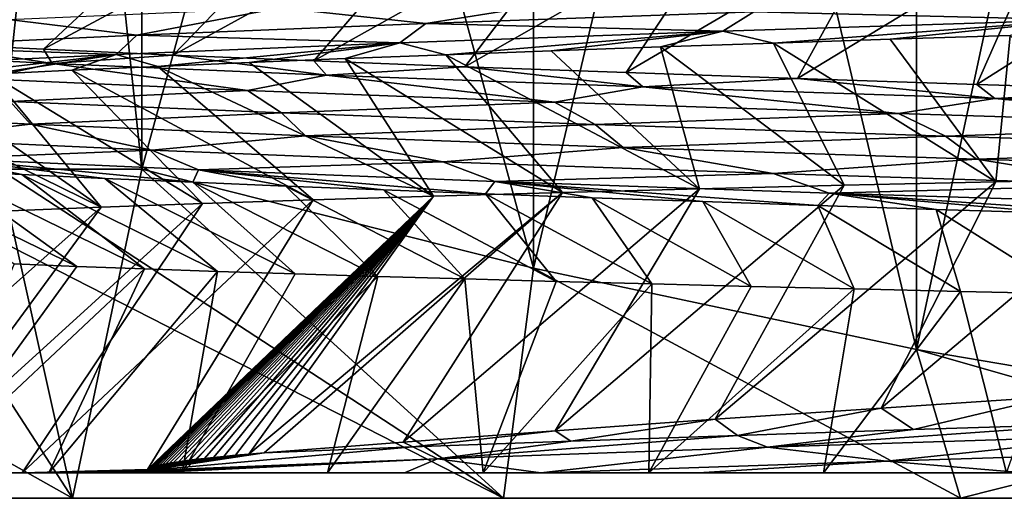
# Model space of a CAD drawing. Header units: metres. Extents: x -206 to 75, y -104 to 104.
# Tile 464 of 656: x -8.43 to -4.98, y -104 to -102.32. Entities that reach past the tile are written whole.
import ezdxf

# ---------------------------------------------------------------- set-up
doc = ezdxf.new("R2010")
doc.units = ezdxf.units.M
doc.layers.add('solid_01_1-CONSUMER_THERM_B_125288', color=7, linetype='CONTINUOUS')

msp = doc.modelspace()

# ---------------------------------------------------------------- linework, layer by layer
at = {"layer": 'solid_01_1-CONSUMER_THERM_B_125288'}
for points in [[(-3.95918, -97.296585, 9.5), (-3.959194, -103.703407, 9.5), (-5.284655, -103.478249, 9.5)], [(-5.28464, -97.521751, 9.5), (-3.95918, -97.296585, 9.5), (-5.284655, -103.478249, 9.5)], [(-5.284655, -97.521751, 39.5), (-3.95918, -103.703407, 39.5), (-3.959195, -97.296593, 39.5)], [(-6.627191, -97.807571, 39.5), (-5.284641, -103.478249, 39.5), (-5.284655, -97.521751, 39.5)], [(-5.28464, -97.521751, 9.5), (-5.284655, -103.478249, 9.5), (-6.62719, -103.192429, 9.5)], [(-6.627181, -97.807571, 9.5), (-5.28464, -97.521751, 9.5), (-6.62719, -103.192429, 9.5)], [(-5.284655, -97.521751, 39.5), (-5.284641, -103.478249, 39.5), (-3.95918, -103.703407, 39.5)], [(-6.627181, -97.807571, 9.5), (-6.62719, -103.192429, 9.5), (-8, -102.845299, 9.5)], [(-8, -98.154701, 9.5), (-6.627181, -97.807571, 9.5), (-8, -102.845299, 9.5)], [(-8, -98.154701, 39.5), (-6.627182, -103.192429, 39.5), (-6.627191, -97.807571, 39.5)], [(-6.627191, -97.807571, 39.5), (-6.627182, -103.192429, 39.5), (-5.284641, -103.478249, 39.5)], [(-8, -98.154701, 9.5), (-8, -102.845299, 9.5), (-8.5, -102.845299, 9.777568)], [(-8.5, -98.154701, 9.777568), (-8, -98.154701, 9.5), (-8.5, -102.845299, 9.777568)], [(-8.5, -98.154701, 39.222431), (-8.5, -102.845299, 39.222431), (-8, -102.845299, 39.5)], [(-8.5, -98.154701, 39.222431), (-8, -102.845299, 39.5), (-8, -98.154701, 39.5)], [(-8, -98.154701, 39.5), (-8, -102.845299, 39.5), (-6.627182, -103.192429, 39.5)], [(-9.450323, -102.36335, 20.302832), (-8.418157, -101.827988, 20.547197), (-8.684761, -101.806587, 21.173601)], [(-9.450323, -102.36335, 20.302832), (-9.127691, -102.384018, 19.641693), (-8.418157, -101.827988, 20.547197)], [(-9.127691, -102.384018, 19.641693), (-8.106441, -101.849358, 19.941973), (-8.418157, -101.827988, 20.547197)], [(-9.127691, -102.384018, 19.641693), (-8.758477, -102.404716, 19.004236), (-8.106441, -101.849358, 19.941973)], [(-8.758477, -102.404716, 19.004236), (-7.751288, -101.870522, 19.361176), (-8.106441, -101.849358, 19.941973)], [(-8.758477, -102.404716, 19.004236), (-8.344736, -102.425346, 18.394108), (-7.751288, -101.870522, 19.361176)], [(-8.344736, -102.425346, 18.394108), (-7.354601, -101.891472, 18.807915), (-7.751288, -101.870522, 19.361176)], [(-8.344736, -102.425346, 18.394108), (-7.889516, -102.445831, 17.815792), (-7.354601, -101.891472, 18.807915)], [(-7.889516, -102.445831, 17.815792), (-6.918504, -101.912338, 18.285154), (-7.354601, -101.891472, 18.807915)], [(-7.889516, -102.445831, 17.815792), (-7.396936, -102.466141, 17.274048), (-6.918504, -101.912338, 18.285154)], [(-7.396936, -102.466141, 17.274048), (-6.445336, -101.933418, 17.7957), (-6.918504, -101.912338, 18.285154)], [(-7.396936, -102.466141, 17.274048), (-6.867959, -102.486465, 16.769608), (-6.445336, -101.933418, 17.7957)], [(-6.867959, -102.486465, 16.769608), (-5.937626, -101.954773, 17.342165), (-6.445336, -101.933418, 17.7957)], [(-6.867959, -102.486465, 16.769608), (-6.301876, -102.50705, 16.302004), (-5.937626, -101.954773, 17.342165)], [(-6.301876, -102.50705, 16.302004), (-5.398096, -101.976173, 16.926985), (-5.937626, -101.954773, 17.342165)], [(-6.301876, -102.50705, 16.302004), (-5.702167, -102.527763, 15.874425), (-5.398096, -101.976173, 16.926985)], [(-5.702167, -102.527763, 15.874425), (-4.829644, -101.997391, 16.552387), (-5.398096, -101.976173, 16.926985)], [(-5.702167, -102.527763, 15.874425), (-5.073186, -102.548431, 15.490136), (-4.829644, -101.997391, 16.552387)], [(-5.073186, -102.548431, 15.490136), (-4.235313, -102.018387, 16.220379), (-4.829644, -101.997391, 16.552387)], [(-5.073186, -102.548431, 15.490136), (-4.41881, -102.568993, 15.151525), (-4.235313, -102.018387, 16.220379)], [(-7.003986, -102.334969, 32.250233), (-7.51501, -102.280502, 31.790777), (-6.414707, -102.239738, 32.776226)], [(-5.854815, -102.294556, 33.152431), (-7.003986, -102.334969, 32.250233), (-6.414707, -102.239738, 32.776226)], [(-8.017106, -102.375389, 31.197227), (-8.466835, -102.321259, 30.661356), (-7.51501, -102.280502, 31.790777)], [(-7.003986, -102.334969, 32.250233), (-8.017106, -102.375389, 31.197227), (-7.51501, -102.280502, 31.790777)], [(-4.712941, -102.321892, 33.772705), (-5.854815, -102.294556, 33.152431), (-4.590461, -102.254135, 33.884087)], [(-5.962876, -102.362389, 33.023155), (-7.003986, -102.334969, 32.250233), (-5.854815, -102.294556, 33.152431)], [(-4.712941, -102.321892, 33.772705), (-5.962876, -102.362389, 33.023155), (-5.854815, -102.294556, 33.152431)], [(-8.017106, -102.375389, 31.197227), (-8.873743, -102.415802, 30.013859), (-8.466835, -102.321259, 30.661356)], [(-7.095208, -102.402885, 32.105095), (-8.017106, -102.375389, 31.197227), (-7.003986, -102.334969, 32.250233)], [(-5.962876, -102.362389, 33.023155), (-7.095208, -102.402885, 32.105095), (-7.003986, -102.334969, 32.250233)], [(-5.785434, -102.403687, 33.070732), (-5.962876, -102.362389, 33.023155), (-4.712941, -102.321892, 33.772705)], [(-5.376523, -102.390182, 33.333107), (-5.785434, -102.403687, 33.070732), (-4.712941, -102.321892, 33.772705)], [(-4.955792, -102.376671, 33.575714), (-5.376523, -102.390182, 33.333107), (-4.712941, -102.321892, 33.772705)], [(-8.089203, -102.44339, 31.03858), (-8.873743, -102.415802, 30.013859), (-8.017106, -102.375389, 31.197227)], [(-7.095208, -102.402885, 32.105095), (-8.089203, -102.44339, 31.03858), (-8.017106, -102.375389, 31.197227)], [(-6.933743, -102.444504, 32.170685), (-7.095208, -102.402885, 32.105095), (-5.962876, -102.362389, 33.023155)], [(-6.564925, -102.430855, 32.488811), (-6.933743, -102.444504, 32.170685), (-5.962876, -102.362389, 33.023155)], [(-6.181858, -102.417252, 32.78907), (-6.564925, -102.430855, 32.488811), (-5.962876, -102.362389, 33.023155)], [(-5.785434, -102.403687, 33.070732), (-6.181858, -102.417252, 32.78907), (-5.962876, -102.362389, 33.023155)], [(-5.007122, -102.88974, 32.443291), (-5.376523, -102.390182, 33.333107), (-4.955792, -102.376671, 33.575714)], [(-5.007122, -102.88974, 32.443291), (-4.955792, -102.376671, 33.575714), (-4.453753, -102.876923, 32.751717)], [(-8.314393, -102.475334, 18.250324), (-8.758477, -102.404716, 19.004236), (-9.11156, -102.434555, 19.48287)], [(-8.089203, -102.44339, 31.03858), (-8.924397, -102.483887, 29.844086), (-8.873743, -102.415802, 30.013859)], [(-8.314393, -102.475334, 18.250324), (-8.344736, -102.425346, 18.394108), (-8.758477, -102.404716, 19.004236)], [(-7.943582, -102.485374, 31.119854), (-8.089203, -102.44339, 31.03858), (-7.095208, -102.402885, 32.105095)], [(-7.624012, -102.471794, 31.485207), (-7.943582, -102.485374, 31.119854), (-7.095208, -102.402885, 32.105095)], [(-7.287107, -102.45816, 31.83581), (-7.624012, -102.471794, 31.485207), (-7.095208, -102.402885, 32.105095)], [(-6.933743, -102.444504, 32.170685), (-7.287107, -102.45816, 31.83581), (-7.095208, -102.402885, 32.105095)], [(-6.044944, -102.915115, 31.718246), (-6.564925, -102.430855, 32.488811), (-6.181858, -102.417252, 32.78907)], [(-5.537985, -102.90242, 32.098434), (-6.181858, -102.417252, 32.78907), (-5.785434, -102.403687, 33.070732)], [(-6.044944, -102.915115, 31.718246), (-6.181858, -102.417252, 32.78907), (-5.537985, -102.90242, 32.098434)], [(-5.007122, -102.88974, 32.443291), (-5.785434, -102.403687, 33.070732), (-5.376523, -102.390182, 33.333107)], [(-5.537985, -102.90242, 32.098434), (-5.785434, -102.403687, 33.070732), (-5.007122, -102.88974, 32.443291)], [(-8.314393, -102.475334, 18.250324), (-9.11156, -102.434555, 19.48287), (-8.554283, -102.529152, 18.504307)], [(-8.792315, -102.525734, 29.942707), (-8.924397, -102.483887, 29.844086), (-8.089203, -102.44339, 31.03858)], [(-8.528261, -102.512314, 30.347923), (-8.792315, -102.525734, 29.942707), (-8.089203, -102.44339, 31.03858)], [(-8.245209, -102.498871, 30.740559), (-8.528261, -102.512314, 30.347923), (-8.089203, -102.44339, 31.03858)], [(-8.314393, -102.475334, 18.250324), (-7.889516, -102.445831, 17.815792), (-8.344736, -102.425346, 18.394108)], [(-7.352775, -102.516106, 17.141619), (-7.889516, -102.445831, 17.815792), (-8.314393, -102.475334, 18.250324)], [(-7.943582, -102.485374, 31.119854), (-8.245209, -102.498871, 30.740559), (-8.089203, -102.44339, 31.03858)], [(-7.352775, -102.516106, 17.141619), (-7.396936, -102.466141, 17.274048), (-7.889516, -102.445831, 17.815792)], [(-6.52546, -102.927895, 31.304678), (-7.287107, -102.45816, 31.83581), (-6.933743, -102.444504, 32.170685)], [(-6.044944, -102.915115, 31.718246), (-6.933743, -102.444504, 32.170685), (-6.564925, -102.430855, 32.488811)], [(-6.52546, -102.927895, 31.304678), (-6.933743, -102.444504, 32.170685), (-6.044944, -102.915115, 31.718246)], [(-8.314393, -102.475334, 18.250324), (-8.554283, -102.529152, 18.504307), (-7.629528, -102.569778, 17.363218)], [(-7.352775, -102.516106, 17.141619), (-8.314393, -102.475334, 18.250324), (-7.629528, -102.569778, 17.363218)], [(-7.398823, -102.953636, 30.384609), (-8.245209, -102.498871, 30.740559), (-7.943582, -102.485374, 31.119854)], [(-6.97751, -102.940765, 30.85943), (-7.943582, -102.485374, 31.119854), (-7.624012, -102.471794, 31.485207)], [(-7.398823, -102.953636, 30.384609), (-7.943582, -102.485374, 31.119854), (-6.97751, -102.940765, 30.85943)], [(-6.97751, -102.940765, 30.85943), (-7.624012, -102.471794, 31.485207), (-7.287107, -102.45816, 31.83581)], [(-7.352775, -102.516106, 17.141619), (-6.867959, -102.486465, 16.769608), (-7.396936, -102.466141, 17.274048)], [(-6.243831, -102.556885, 16.180592), (-6.867959, -102.486465, 16.769608), (-7.352775, -102.516106, 17.141619)], [(-6.97751, -102.940765, 30.85943), (-7.287107, -102.45816, 31.83581), (-6.52546, -102.927895, 31.304678)], [(-6.243831, -102.556885, 16.180592), (-6.301876, -102.50705, 16.302004), (-6.867959, -102.486465, 16.769608)], [(-8.142199, -102.979034, 29.353525), (-8.792315, -102.525734, 29.942707), (-8.528261, -102.512314, 30.347923)], [(-7.787466, -102.966385, 29.882175), (-8.528261, -102.512314, 30.347923), (-8.245209, -102.498871, 30.740559)], [(-8.142199, -102.979034, 29.353525), (-8.528261, -102.512314, 30.347923), (-7.787466, -102.966385, 29.882175)], [(-7.787466, -102.966385, 29.882175), (-8.245209, -102.498871, 30.740559), (-7.398823, -102.953636, 30.384609)], [(-7.352775, -102.516106, 17.141619), (-7.629528, -102.569778, 17.363218), (-6.55351, -102.610413, 16.364002)], [(-6.243831, -102.556885, 16.180592), (-7.352775, -102.516106, 17.141619), (-6.55351, -102.610413, 16.364002)], [(-6.243831, -102.556885, 16.180592), (-5.702167, -102.527763, 15.874425), (-6.301876, -102.50705, 16.302004)], [(-8.142199, -102.979034, 29.353525), (-9.037028, -102.539177, 29.52565), (-8.792315, -102.525734, 29.942707)], [(-8.461133, -102.991707, 28.801365), (-9.037028, -102.539177, 29.52565), (-8.142199, -102.979034, 29.353525)], [(-8.460526, -102.608017, 18.331278), (-7.629528, -102.569778, 17.363218), (-8.554283, -102.529152, 18.504307)], [(-5.010286, -102.597656, 15.385057), (-5.702167, -102.527763, 15.874425), (-6.243831, -102.556885, 16.180592)], [(-5.010286, -102.597656, 15.385057), (-5.073186, -102.548431, 15.490136), (-5.702167, -102.527763, 15.874425)], [(-5.010286, -102.597656, 15.385057), (-4.41881, -102.568993, 15.151525), (-5.073186, -102.548431, 15.490136)], [(-8.460526, -102.608017, 18.331278), (-7.510437, -102.648727, 17.202868), (-7.629528, -102.569778, 17.363218)], [(-7.510437, -102.648727, 17.202868), (-6.55351, -102.610413, 16.364002), (-7.629528, -102.569778, 17.363218)], [(-6.243831, -102.556885, 16.180592), (-6.55351, -102.610413, 16.364002), (-5.347211, -102.651039, 15.526074)], [(-5.010286, -102.597656, 15.385057), (-6.243831, -102.556885, 16.180592), (-5.347211, -102.651039, 15.526074)], [(-3.677758, -102.638435, 14.76973), (-4.41881, -102.568993, 15.151525), (-5.010286, -102.597656, 15.385057)], [(-9.188012, -102.647354, 19.478161), (-8.389697, -102.68811, 18.235336), (-8.460526, -102.608017, 18.331278)], [(-8.389697, -102.68811, 18.235336), (-7.510437, -102.648727, 17.202868), (-8.460526, -102.608017, 18.331278)], [(-7.510437, -102.648727, 17.202868), (-6.410542, -102.689438, 16.22032), (-6.55351, -102.610413, 16.364002)], [(-6.410542, -102.689438, 16.22032), (-5.347211, -102.651039, 15.526074), (-6.55351, -102.610413, 16.364002)], [(-5.010286, -102.597656, 15.385057), (-5.347211, -102.651039, 15.526074), (-4.035924, -102.691666, 14.864222)], [(-3.677758, -102.638435, 14.76973), (-5.010286, -102.597656, 15.385057), (-4.035924, -102.691666, 14.864222)], [(-8.829493, -102.739136, 18.917866), (-8.389697, -102.68811, 18.235336), (-9.188012, -102.647354, 19.478161)], [(-8.389697, -102.68811, 18.235336), (-7.425578, -102.728874, 17.116535), (-7.510437, -102.648727, 17.202868)], [(-7.425578, -102.728874, 17.116535), (-6.410542, -102.689438, 16.22032), (-7.510437, -102.648727, 17.202868)], [(-6.410542, -102.689438, 16.22032), (-5.182923, -102.730148, 15.402228), (-5.347211, -102.651039, 15.526074)], [(-5.182923, -102.730148, 15.402228), (-4.035924, -102.691666, 14.864222), (-5.347211, -102.651039, 15.526074)], [(-8.829493, -102.739136, 18.917866), (-7.964584, -102.779556, 17.740118), (-8.389697, -102.68811, 18.235336)], [(-7.964584, -102.779556, 17.740118), (-7.425578, -102.728874, 17.116535), (-8.389697, -102.68811, 18.235336)], [(-7.425578, -102.728874, 17.116535), (-6.312816, -102.769638, 16.14579), (-6.410542, -102.689438, 16.22032)], [(-6.312816, -102.769638, 16.14579), (-5.182923, -102.730148, 15.402228), (-6.410542, -102.689438, 16.22032)], [(-5.182923, -102.730148, 15.402228), (-3.853201, -102.770859, 14.763378), (-4.035924, -102.691666, 14.864222)], [(-7.964584, -102.779556, 17.740118), (-6.944233, -102.819969, 16.694702), (-7.425578, -102.728874, 17.116535)], [(-6.944233, -102.819969, 16.694702), (-6.312816, -102.769638, 16.14579), (-7.425578, -102.728874, 17.116535)], [(-8.685562, -102.807892, 18.77817), (-7.964584, -102.779556, 17.740118), (-8.829493, -102.739136, 18.917866)], [(-6.312816, -102.769638, 16.14579), (-5.074121, -102.810402, 15.341175), (-5.182923, -102.730148, 15.402228)], [(-5.074121, -102.810402, 15.341175), (-3.853201, -102.770859, 14.763378), (-5.182923, -102.730148, 15.402228)], [(-8.685562, -102.807892, 18.77817), (-7.800751, -102.848389, 17.619522), (-7.964584, -102.779556, 17.740118)], [(-7.800751, -102.848389, 17.619522), (-6.944233, -102.819969, 16.694702), (-7.964584, -102.779556, 17.740118)], [(-6.944233, -102.819969, 16.694702), (-5.786877, -102.86039, 15.803116), (-6.312816, -102.769638, 16.14579)], [(-5.786877, -102.86039, 15.803116), (-5.074121, -102.810402, 15.341175), (-6.312816, -102.769638, 16.14579)], [(-5.074121, -102.810402, 15.341175), (-3.735245, -102.851158, 14.717493), (-3.853201, -102.770859, 14.763378)], [(-8.692407, -102.851402, 18.899776), (-8.419937, -102.864937, 18.49795), (-8.685562, -102.807892, 18.77817)], [(-7.820625, -102.891724, 17.735405), (-7.800751, -102.848389, 17.619522), (-8.685562, -102.807892, 18.77817)], [(-8.129105, -102.878365, 18.109573), (-7.820625, -102.891724, 17.735405), (-8.685562, -102.807892, 18.77817)], [(-8.419937, -102.864937, 18.49795), (-8.129105, -102.878365, 18.109573), (-8.685562, -102.807892, 18.77817)], [(-7.800751, -102.848389, 17.619522), (-6.762756, -102.888885, 16.596403), (-6.944233, -102.819969, 16.694702)], [(-6.762756, -102.888885, 16.596403), (-5.786877, -102.86039, 15.803116), (-6.944233, -102.819969, 16.694702)], [(-5.786877, -102.86039, 15.803116), (-4.516713, -102.900803, 15.080667), (-5.074121, -102.810402, 15.341175)], [(-4.516713, -102.900803, 15.080667), (-3.735245, -102.851158, 14.717493), (-5.074121, -102.810402, 15.341175)], [(-9.67679, -103.192429, 11.260693), (-8.990381, -102.845299, 10.071796), (-8.242769, -104, 11.967772)], [(-8.990381, -102.845299, 38.928204), (-9.676786, -103.192429, 37.739315), (-8.242769, -104, 37.03223)], [(-8.990381, -102.845299, 10.071796), (-8.5, -102.845299, 9.777568), (-8.242769, -104, 11.967772)], [(-8.990381, -102.845299, 38.928204), (-8.242769, -104, 37.03223), (-6.731843, -104, 37.90456)], [(-8.5, -102.845299, 39.222431), (-8.990381, -102.845299, 38.928204), (-6.731843, -104, 37.90456)], [(-8.227227, -103.186829, 19.386545), (-8.692407, -102.851402, 18.899776), (-8.945893, -102.837723, 19.314213)], [(-8.447006, -103.177986, 19.776497), (-8.227227, -103.186829, 19.386545), (-8.945893, -102.837723, 19.314213)], [(-7.989721, -103.195602, 19.00736), (-8.419937, -102.864937, 18.49795), (-8.692407, -102.851402, 18.899776)], [(-8.227227, -103.186829, 19.386545), (-7.989721, -103.195602, 19.00736), (-8.692407, -102.851402, 18.899776)], [(-8.5, -102.845299, 9.777568), (-8, -102.845299, 9.5), (-8.242769, -104, 11.967772)], [(-8, -102.845299, 39.5), (-8.5, -102.845299, 39.222431), (-6.731843, -104, 37.90456)], [(-7.734537, -103.204315, 18.639051), (-8.129105, -102.878365, 18.109573), (-8.419937, -102.864937, 18.49795)], [(-7.989721, -103.195602, 19.00736), (-7.734537, -103.204315, 18.639051), (-8.419937, -102.864937, 18.49795)], [(-8, -102.845299, 9.5), (-6.731843, -104, 11.095438), (-8.242769, -104, 11.967772)], [(-8, -102.845299, 9.5), (-6.62719, -103.192429, 9.5), (-6.731843, -104, 11.095438)], [(-6.627182, -103.192429, 39.5), (-8, -102.845299, 39.5), (-6.731843, -104, 37.90456)], [(-7.820625, -102.891724, 17.735405), (-7.495061, -102.905106, 17.376198), (-7.800751, -102.848389, 17.619522)], [(-6.794939, -102.93222, 16.705467), (-6.762756, -102.888885, 16.596403), (-7.800751, -102.848389, 17.619522)], [(-7.152965, -102.918602, 17.032667), (-6.794939, -102.93222, 16.705467), (-7.800751, -102.848389, 17.619522)], [(-7.495061, -102.905106, 17.376198), (-7.152965, -102.918602, 17.032667), (-7.800751, -102.848389, 17.619522)], [(-6.762756, -102.888885, 16.596403), (-5.590882, -102.92939, 15.729453), (-5.786877, -102.86039, 15.803116)], [(-5.590882, -102.92939, 15.729453), (-4.516713, -102.900803, 15.080667), (-5.786877, -102.86039, 15.803116)], [(-7.462095, -103.213013, 18.282303), (-7.820625, -102.891724, 17.735405), (-8.129105, -102.878365, 18.109573)], [(-7.734537, -103.204315, 18.639051), (-7.462095, -103.213013, 18.282303), (-8.129105, -102.878365, 18.109573)], [(-7.172825, -103.221733, 17.937784), (-7.495061, -102.905106, 17.376198), (-7.820625, -102.891724, 17.735405)], [(-7.462095, -103.213013, 18.282303), (-7.172825, -103.221733, 17.937784), (-7.820625, -102.891724, 17.735405)], [(-6.794939, -102.93222, 16.705467), (-6.421515, -102.945953, 16.395164), (-6.762756, -102.888885, 16.596403)], [(-5.630958, -102.973389, 15.827371), (-5.590882, -102.92939, 15.729453), (-6.762756, -102.888885, 16.596403)], [(-6.033211, -102.959694, 16.10216), (-5.630958, -102.973389, 15.827371), (-6.762756, -102.888885, 16.596403)], [(-6.421515, -102.945953, 16.395164), (-6.033211, -102.959694, 16.10216), (-6.762756, -102.888885, 16.596403)], [(-5.007122, -102.88974, 32.443291), (-5.408554, -103.683434, 33.128429), (-5.990312, -103.722824, 32.783855)], [(-5.537985, -102.90242, 32.098434), (-5.007122, -102.88974, 32.443291), (-5.990312, -103.722824, 32.783855)], [(-5.590882, -102.92939, 15.729453), (-4.309736, -102.969887, 15.033617), (-4.516713, -102.900803, 15.080667)], [(-4.453753, -102.876923, 32.751717), (-4.812153, -103.644432, 33.430439), (-5.408554, -103.683434, 33.128429)], [(-5.007122, -102.88974, 32.443291), (-4.453753, -102.876923, 32.751717), (-5.408554, -103.683434, 33.128429)], [(-6.52546, -102.927895, 31.304678), (-7.570444, -103.840439, 31.54365), (-7.624219, -103.845032, 31.492203)], [(-6.97751, -102.940765, 30.85943), (-6.52546, -102.927895, 31.304678), (-7.624219, -103.845032, 31.492203)], [(-6.52546, -102.927895, 31.304678), (-7.084156, -103.80304, 31.981134), (-7.570444, -103.840439, 31.54365)], [(-6.867596, -103.230499, 17.606613), (-7.152965, -102.918602, 17.032667), (-7.495061, -102.905106, 17.376198)], [(-7.172825, -103.221733, 17.937784), (-6.867596, -103.230499, 17.606613), (-7.495061, -102.905106, 17.376198)], [(-6.547181, -103.239311, 17.289682), (-6.794939, -102.93222, 16.705467), (-7.152965, -102.918602, 17.032667)], [(-6.867596, -103.230499, 17.606613), (-6.547181, -103.239311, 17.289682), (-7.152965, -102.918602, 17.032667)], [(-6.044944, -102.915115, 31.718246), (-6.551392, -103.762871, 32.399738), (-7.084156, -103.80304, 31.981134)], [(-6.52546, -102.927895, 31.304678), (-6.044944, -102.915115, 31.718246), (-7.084156, -103.80304, 31.981134)], [(-6.212409, -103.248169, 16.987825), (-6.421515, -102.945953, 16.395164), (-6.794939, -102.93222, 16.705467)], [(-6.547181, -103.239311, 17.289682), (-6.212409, -103.248169, 16.987825), (-6.794939, -102.93222, 16.705467)], [(-5.537985, -102.90242, 32.098434), (-5.990312, -103.722824, 32.783855), (-6.551392, -103.762871, 32.399738)], [(-6.044944, -102.915115, 31.718246), (-5.537985, -102.90242, 32.098434), (-6.551392, -103.762871, 32.399738)], [(-5.630958, -102.973389, 15.827371), (-5.215833, -102.986977, 15.57165), (-5.590882, -102.92939, 15.729453)], [(-4.354199, -103.013908, 15.121299), (-4.309736, -102.969887, 15.033617), (-5.590882, -102.92939, 15.729453)], [(-4.789748, -103.000465, 15.336088), (-4.354199, -103.013908, 15.121299), (-5.590882, -102.92939, 15.729453)], [(-5.215833, -102.986977, 15.57165), (-4.789748, -103.000465, 15.336088), (-5.590882, -102.92939, 15.729453)], [(-8.825713, -103.910858, 30.022022), (-8.142199, -102.979034, 29.353525), (-7.787466, -102.966385, 29.882175)], [(-8.418575, -103.910858, 30.624863), (-8.825713, -103.910858, 30.022022), (-7.787466, -102.966385, 29.882175)], [(-8.418575, -103.910858, 30.624863), (-7.398823, -102.953636, 30.384609), (-7.980239, -103.899246, 31.167841)], [(-8.418575, -103.910858, 30.624863), (-7.787466, -102.966385, 29.882175), (-7.398823, -102.953636, 30.384609)], [(-6.97751, -102.940765, 30.85943), (-7.976715, -103.896156, 31.16724), (-7.980239, -103.899246, 31.167841)], [(-7.398823, -102.953636, 30.384609), (-6.97751, -102.940765, 30.85943), (-7.980239, -103.899246, 31.167841)], [(-6.97751, -102.940765, 30.85943), (-7.971848, -103.893471, 31.168877), (-7.976715, -103.896156, 31.16724)], [(-6.97751, -102.940765, 30.85943), (-7.966456, -103.891319, 31.171965), (-7.971848, -103.893471, 31.168877)], [(-6.97751, -102.940765, 30.85943), (-7.960333, -103.889236, 31.176022), (-7.966456, -103.891319, 31.171965)], [(-6.97751, -102.940765, 30.85943), (-7.953426, -103.887207, 31.181099), (-7.960333, -103.889236, 31.176022)], [(-6.97751, -102.940765, 30.85943), (-7.945626, -103.885185, 31.187235), (-7.953426, -103.887207, 31.181099)], [(-6.97751, -102.940765, 30.85943), (-7.936804, -103.883133, 31.194521), (-7.945626, -103.885185, 31.187235)], [(-6.97751, -102.940765, 30.85943), (-7.926818, -103.881027, 31.203079), (-7.936804, -103.883133, 31.194521)], [(-6.97751, -102.940765, 30.85943), (-7.915504, -103.878845, 31.213064), (-7.926818, -103.881027, 31.203079)], [(-6.97751, -102.940765, 30.85943), (-7.902674, -103.876572, 31.224655), (-7.915504, -103.878845, 31.213064)], [(-6.97751, -102.940765, 30.85943), (-7.888116, -103.874184, 31.238056), (-7.902674, -103.876572, 31.224655)], [(-6.97751, -102.940765, 30.85943), (-7.871587, -103.871681, 31.253506), (-7.888116, -103.874184, 31.238056)], [(-6.97751, -102.940765, 30.85943), (-7.852804, -103.869026, 31.271276), (-7.871587, -103.871681, 31.253506)], [(-6.97751, -102.940765, 30.85943), (-7.831449, -103.866219, 31.291677), (-7.852804, -103.869026, 31.271276)], [(-6.97751, -102.940765, 30.85943), (-7.807158, -103.863235, 31.315052), (-7.831449, -103.866219, 31.291677)], [(-6.97751, -102.940765, 30.85943), (-7.7795, -103.860062, 31.341797), (-7.807158, -103.863235, 31.315052)], [(-6.97751, -102.940765, 30.85943), (-7.747991, -103.856667, 31.372355), (-7.7795, -103.860062, 31.341797)], [(-6.97751, -102.940765, 30.85943), (-7.712075, -103.85305, 31.407211), (-7.747991, -103.856667, 31.372355)], [(-6.97751, -102.940765, 30.85943), (-7.671084, -103.849174, 31.446939), (-7.712075, -103.85305, 31.407211)], [(-6.97751, -102.940765, 30.85943), (-7.624219, -103.845032, 31.492203), (-7.671084, -103.849174, 31.446939)], [(-5.864287, -103.257027, 16.701946), (-6.033211, -102.959694, 16.10216), (-6.421515, -102.945953, 16.395164)], [(-6.212409, -103.248169, 16.987825), (-5.864287, -103.257027, 16.701946), (-6.421515, -102.945953, 16.395164)], [(-5.503503, -103.265839, 16.432592), (-5.630958, -102.973389, 15.827371), (-6.033211, -102.959694, 16.10216)], [(-5.864287, -103.257027, 16.701946), (-5.503503, -103.265839, 16.432592), (-6.033211, -102.959694, 16.10216)], [(-9.189757, -103.910858, 29.392269), (-8.461133, -102.991707, 28.801365), (-8.142199, -102.979034, 29.353525)], [(-8.825713, -103.910858, 30.022022), (-9.189757, -103.910858, 29.392269), (-8.142199, -102.979034, 29.353525)], [(-5.130743, -103.274582, 16.180267), (-5.215833, -102.986977, 15.57165), (-5.630958, -102.973389, 15.827371)], [(-5.503503, -103.265839, 16.432592), (-5.130743, -103.274582, 16.180267), (-5.630958, -102.973389, 15.827371)], [(-4.746085, -103.283264, 15.94506), (-4.789748, -103.000465, 15.336088), (-5.215833, -102.986977, 15.57165)], [(-5.130743, -103.274582, 16.180267), (-4.746085, -103.283264, 15.94506), (-5.215833, -102.986977, 15.57165)], [(-8.751429, -103.910858, 18.860994), (-8.227227, -103.186829, 19.386545), (-8.447006, -103.177986, 19.776497)], [(-9.67679, -103.192429, 11.260693), (-8.242769, -104, 11.967772), (-9.641933, -104, 13.009434)], [(-9.676786, -103.192429, 37.739315), (-9.641933, -104, 35.990566), (-8.242769, -104, 37.03223)], [(-8.751429, -103.910858, 18.860994), (-7.989721, -103.195602, 19.00736), (-8.227227, -103.186829, 19.386545)], [(-8.751429, -103.910858, 18.860994), (-8.325905, -103.910858, 18.249784), (-7.989721, -103.195602, 19.00736)], [(-8.325905, -103.910858, 18.249784), (-7.734537, -103.204315, 18.639051), (-7.989721, -103.195602, 19.00736)], [(-8.325905, -103.910858, 18.249784), (-7.857776, -103.910858, 17.670561), (-7.734537, -103.204315, 18.639051)], [(-7.857776, -103.910858, 17.670561), (-7.462095, -103.213013, 18.282303), (-7.734537, -103.204315, 18.639051)], [(-6.62719, -103.192429, 9.5), (-5.130156, -104, 10.404557), (-6.731843, -104, 11.095438)], [(-6.627182, -103.192429, 39.5), (-6.731843, -104, 37.90456), (-5.130156, -104, 38.595444)], [(-6.62719, -103.192429, 9.5), (-5.284655, -103.478249, 9.5), (-5.130156, -104, 10.404557)], [(-5.284641, -103.478249, 39.5), (-6.627182, -103.192429, 39.5), (-5.130156, -104, 38.595444)], [(-7.857776, -103.910858, 17.670561), (-7.172825, -103.221733, 17.937784), (-7.462095, -103.213013, 18.282303)], [(-7.857776, -103.910858, 17.670561), (-7.34944, -103.910858, 17.126286), (-7.172825, -103.221733, 17.937784)], [(-7.34944, -103.910858, 17.126286), (-6.867596, -103.230499, 17.606613), (-7.172825, -103.221733, 17.937784)], [(-7.34944, -103.910858, 17.126286), (-6.803498, -103.910858, 16.619749), (-6.867596, -103.230499, 17.606613)], [(-6.803498, -103.910858, 16.619749), (-6.547181, -103.239311, 17.289682), (-6.867596, -103.230499, 17.606613)], [(-6.803498, -103.910858, 16.619749), (-6.212409, -103.248169, 16.987825), (-6.547181, -103.239311, 17.289682)], [(-6.803498, -103.910858, 16.619749), (-6.222748, -103.910858, 16.153542), (-6.212409, -103.248169, 16.987825)], [(-6.222748, -103.910858, 16.153542), (-5.864287, -103.257027, 16.701946), (-6.212409, -103.248169, 16.987825)], [(-6.222748, -103.910858, 16.153542), (-5.503503, -103.265839, 16.432592), (-5.864287, -103.257027, 16.701946)], [(-6.222748, -103.910858, 16.153542), (-5.610162, -103.910858, 15.730048), (-5.503503, -103.265839, 16.432592)], [(-5.610162, -103.910858, 15.730048), (-5.130743, -103.274582, 16.180267), (-5.503503, -103.265839, 16.432592)], [(-5.610162, -103.910858, 15.730048), (-4.968879, -103.910858, 15.351436), (-5.130743, -103.274582, 16.180267)], [(-4.968879, -103.910858, 15.351436), (-4.746085, -103.283264, 15.94506), (-5.130743, -103.274582, 16.180267)], [(-5.284655, -103.478249, 9.5), (-3.959194, -103.703407, 9.5), (-5.130156, -104, 10.404557)], [(-5.284641, -103.478249, 39.5), (-5.130156, -104, 38.595444), (-3.459293, -104, 39.095661)], [(-3.95918, -103.703407, 39.5), (-5.284641, -103.478249, 39.5), (-3.459293, -104, 39.095661)], [(-5.29567, -103.758934, 33.381191), (-5.408554, -103.683434, 33.128429), (-4.812153, -103.644432, 33.430439)], [(-4.649576, -103.738342, 33.735588), (-5.29567, -103.758934, 33.381191), (-4.812153, -103.644432, 33.430439)], [(-5.912155, -103.779305, 32.983685), (-5.990312, -103.722824, 32.783855), (-5.408554, -103.683434, 33.128429)], [(-5.29567, -103.758934, 33.381191), (-5.912155, -103.779305, 32.983685), (-5.408554, -103.683434, 33.128429)], [(-6.49628, -103.799515, 32.545334), (-6.551392, -103.762871, 32.399738), (-5.990312, -103.722824, 32.783855)], [(-5.912155, -103.779305, 32.983685), (-6.49628, -103.799515, 32.545334), (-5.990312, -103.722824, 32.783855)], [(-3.959194, -103.703407, 9.5), (-3.459293, -104, 9.90434), (-5.130156, -104, 10.404557)], [(-7.049411, -103.819939, 32.065056), (-7.084156, -103.80304, 31.981134), (-6.551392, -103.762871, 32.399738)], [(-6.49628, -103.799515, 32.545334), (-7.049411, -103.819939, 32.065056), (-6.551392, -103.762871, 32.399738)], [(-5.806262, -103.820923, 33.130455), (-5.912155, -103.779305, 32.983685), (-5.29567, -103.758934, 33.381191)], [(-5.806262, -103.820923, 33.130455), (-5.29567, -103.758934, 33.381191), (-4.649576, -103.738342, 33.735588)], [(-5.806262, -103.820923, 33.130455), (-4.649576, -103.738342, 33.735588), (-4.533313, -103.780151, 33.861279)], [(-6.963289, -103.861702, 32.227997), (-6.49628, -103.799515, 32.545334), (-5.912155, -103.779305, 32.983685)], [(-6.963289, -103.861702, 32.227997), (-5.912155, -103.779305, 32.983685), (-5.806262, -103.820923, 33.130455)], [(-5.806262, -103.820923, 33.130455), (-4.533313, -103.780151, 33.861279), (-5.38974, -103.869873, 33.448685)], [(-4.533313, -103.780151, 33.861279), (-4.081246, -103.829247, 34.116184), (-5.38974, -103.869873, 33.448685)], [(-7.981327, -103.901932, 31.170731), (-7.570444, -103.840439, 31.54365), (-7.049411, -103.819939, 32.065056)], [(-7.981327, -103.901932, 31.170731), (-7.049411, -103.819939, 32.065056), (-6.963289, -103.861702, 32.227997)], [(-7.049411, -103.819939, 32.065056), (-7.570444, -103.840439, 31.54365), (-7.084156, -103.80304, 31.981134)], [(-6.963289, -103.861702, 32.227997), (-7.049411, -103.819939, 32.065056), (-6.49628, -103.799515, 32.545334)], [(-6.963289, -103.861702, 32.227997), (-5.806262, -103.820923, 33.130455), (-6.601543, -103.910858, 32.597504)], [(-5.806262, -103.820923, 33.130455), (-5.38974, -103.869873, 33.448685), (-6.601543, -103.910858, 32.597504)], [(-4.907098, -103.910858, 33.745579), (-5.38974, -103.869873, 33.448685), (-4.081246, -103.829247, 34.116184)], [(-7.624219, -103.845032, 31.492203), (-7.570444, -103.840439, 31.54365), (-7.981327, -103.901932, 31.170731)], [(-7.671084, -103.849174, 31.446939), (-7.624219, -103.845032, 31.492203), (-7.981327, -103.901932, 31.170731)], [(-7.712075, -103.85305, 31.407211), (-7.671084, -103.849174, 31.446939), (-7.981327, -103.901932, 31.170731)], [(-7.747991, -103.856667, 31.372355), (-7.712075, -103.85305, 31.407211), (-7.981327, -103.901932, 31.170731)], [(-7.7795, -103.860062, 31.341797), (-7.747991, -103.856667, 31.372355), (-7.981327, -103.901932, 31.170731)], [(-7.807158, -103.863235, 31.315052), (-7.7795, -103.860062, 31.341797), (-7.981327, -103.901932, 31.170731)], [(-7.980418, -103.904823, 31.176323), (-7.981327, -103.901932, 31.170731), (-6.963289, -103.861702, 32.227997)], [(-7.831449, -103.866219, 31.291677), (-7.807158, -103.863235, 31.315052), (-7.981327, -103.901932, 31.170731)], [(-7.852804, -103.869026, 31.271276), (-7.831449, -103.866219, 31.291677), (-7.981327, -103.901932, 31.170731)], [(-7.978185, -103.906837, 31.182125), (-7.980418, -103.904823, 31.176323), (-6.963289, -103.861702, 32.227997)], [(-7.975113, -103.908737, 31.188755), (-7.978185, -103.906837, 31.182125), (-6.963289, -103.861702, 32.227997)], [(-7.975113, -103.908737, 31.188755), (-6.963289, -103.861702, 32.227997), (-7.970848, -103.910858, 31.196268)], [(-6.963289, -103.861702, 32.227997), (-7.079021, -103.910858, 32.169975), (-7.970848, -103.910858, 31.196268)], [(-6.963289, -103.861702, 32.227997), (-6.601543, -103.910858, 32.597504), (-7.079021, -103.910858, 32.169975)], [(-8.418575, -103.910858, 30.624863), (-7.980239, -103.899246, 31.167841), (-7.981327, -103.901932, 31.170731)], [(-8.418575, -103.910858, 30.624863), (-7.981327, -103.901932, 31.170731), (-7.980418, -103.904823, 31.176323)], [(-7.871587, -103.871681, 31.253506), (-7.852804, -103.869026, 31.271276), (-7.981327, -103.901932, 31.170731)], [(-7.888116, -103.874184, 31.238056), (-7.871587, -103.871681, 31.253506), (-7.981327, -103.901932, 31.170731)], [(-7.902674, -103.876572, 31.224655), (-7.888116, -103.874184, 31.238056), (-7.981327, -103.901932, 31.170731)], [(-7.915504, -103.878845, 31.213064), (-7.902674, -103.876572, 31.224655), (-7.981327, -103.901932, 31.170731)], [(-7.926818, -103.881027, 31.203079), (-7.915504, -103.878845, 31.213064), (-7.981327, -103.901932, 31.170731)], [(-7.936804, -103.883133, 31.194521), (-7.926818, -103.881027, 31.203079), (-7.981327, -103.901932, 31.170731)], [(-7.945626, -103.885185, 31.187235), (-7.936804, -103.883133, 31.194521), (-7.981327, -103.901932, 31.170731)], [(-7.953426, -103.887207, 31.181099), (-7.945626, -103.885185, 31.187235), (-7.981327, -103.901932, 31.170731)], [(-7.960333, -103.889236, 31.176022), (-7.953426, -103.887207, 31.181099), (-7.981327, -103.901932, 31.170731)], [(-7.966456, -103.891319, 31.171965), (-7.960333, -103.889236, 31.176022), (-7.981327, -103.901932, 31.170731)], [(-7.971848, -103.893471, 31.168877), (-7.966456, -103.891319, 31.171965), (-7.981327, -103.901932, 31.170731)], [(-7.976715, -103.896156, 31.16724), (-7.971848, -103.893471, 31.168877), (-7.981327, -103.901932, 31.170731)], [(-7.980239, -103.899246, 31.167841), (-7.976715, -103.896156, 31.16724), (-7.981327, -103.901932, 31.170731)], [(-6.048728, -103.910858, 33.028728), (-6.601543, -103.910858, 32.597504), (-5.38974, -103.869873, 33.448685)], [(-4.907098, -103.910858, 33.745579), (-6.048728, -103.910858, 33.028728), (-5.38974, -103.869873, 33.448685)], [(10.410632, -103.910858, 24.568539), (-10.410859, -103.910858, 24.5), (-10.385447, -103.910858, 25.226965)], [(10.388894, -103.910858, 23.824127), (-10.410859, -103.910858, 24.5), (10.410632, -103.910858, 24.568539)], [(-10.384224, -103.910858, 23.755774), (-10.410859, -103.910858, 24.5), (10.388894, -103.910858, 23.824127)], [(10.379098, -103.910858, 25.312584), (-10.385447, -103.910858, 25.226965), (-10.309333, -103.910858, 25.950384)], [(10.410632, -103.910858, 24.568539), (-10.385447, -103.910858, 25.226965), (10.379098, -103.910858, 25.312584)], [(-10.384224, -103.910858, 23.755774), (10.388894, -103.910858, 23.824127), (10.313995, -103.910858, 23.083166)], [(-10.384224, -103.910858, 23.755774), (10.313995, -103.910858, 23.083166), (-10.304453, -103.910858, 23.015343)], [(10.294457, -103.910858, 26.05246), (-10.309333, -103.910858, 25.950384), (-10.182886, -103.910858, 26.666737)], [(10.379098, -103.910858, 25.312584), (-10.309333, -103.910858, 25.950384), (10.294457, -103.910858, 26.05246)], [(-10.304453, -103.910858, 23.015343), (10.313995, -103.910858, 23.083166), (10.186316, -103.910858, 22.349451)], [(-10.304453, -103.910858, 23.015343), (10.186316, -103.910858, 22.349451), (-10.171954, -103.910858, 22.282501)], [(10.157144, -103.910858, 26.784386), (-10.182886, -103.910858, 26.666737), (-10.006726, -103.910858, 27.372515)], [(10.294457, -103.910858, 26.05246), (-10.182886, -103.910858, 26.666737), (10.157144, -103.910858, 26.784386)], [(-10.171954, -103.910858, 22.282501), (10.186316, -103.910858, 22.349451), (10.00651, -103.910858, 21.626736)], [(-10.171954, -103.910858, 22.282501), (10.00651, -103.910858, 21.626736), (-9.987402, -103.910858, 21.560997)], [(9.967856, -103.910858, 27.504631), (-10.006726, -103.910858, 27.372515), (-9.781712, -103.910858, 28.06427)], [(10.157144, -103.910858, 26.784386), (-10.006726, -103.910858, 27.372515), (9.967856, -103.910858, 27.504631)], [(-9.987402, -103.910858, 21.560997), (10.00651, -103.910858, 21.626736), (9.775496, -103.910858, 20.918724)], [(-9.987402, -103.910858, 21.560997), (9.775496, -103.910858, 20.918724), (-9.75174, -103.910858, 20.854528)], [(9.727563, -103.910858, 28.209513), (-9.781712, -103.910858, 28.06427), (-9.508944, -103.910858, 28.738619)], [(9.967856, -103.910858, 27.504631), (-9.781712, -103.910858, 28.06427), (9.727563, -103.910858, 28.209513)], [(-9.75174, -103.910858, 20.854528), (9.775496, -103.910858, 20.918724), (9.494459, -103.910858, 20.229036)], [(-9.75174, -103.910858, 20.854528), (9.494459, -103.910858, 20.229036), (-9.466175, -103.910858, 20.166708)], [(9.43749, -103.910858, 28.89542), (-9.508944, -103.910858, 28.738619), (-9.189757, -103.910858, 29.392269)], [(9.727563, -103.910858, 28.209513), (-9.508944, -103.910858, 28.738619), (9.43749, -103.910858, 28.89542)], [(-9.466175, -103.910858, 20.166708), (9.494459, -103.910858, 20.229036), (9.164836, -103.910858, 19.561207)], [(-9.466175, -103.910858, 20.166708), (9.164836, -103.910858, 19.561207), (-9.132169, -103.910858, 19.501062)], [(9.099122, -103.910858, 29.558844), (-9.189757, -103.910858, 29.392269), (-8.825713, -103.910858, 30.022022)], [(9.43749, -103.910858, 28.89542), (-9.189757, -103.910858, 29.392269), (9.099122, -103.910858, 29.558844)], [(-9.132169, -103.910858, 19.501062), (9.164836, -103.910858, 19.561207), (8.788315, -103.910858, 18.918653)], [(-9.132169, -103.910858, 19.501062), (8.788315, -103.910858, 18.918653), (-8.751429, -103.910858, 18.860994)], [(8.71419, -103.910858, 30.196384), (-8.825713, -103.910858, 30.022022), (-8.418575, -103.910858, 30.624863)], [(9.099122, -103.910858, 29.558844), (-8.825713, -103.910858, 30.022022), (8.71419, -103.910858, 30.196384)], [(-8.751429, -103.910858, 18.860994), (8.788315, -103.910858, 18.918653), (8.366824, -103.910858, 18.304665)], [(-8.751429, -103.910858, 18.860994), (8.366824, -103.910858, 18.304665), (-8.325905, -103.910858, 18.249784)], [(-8.418575, -103.910858, 30.624863), (-7.980418, -103.904823, 31.176323), (-7.978185, -103.906837, 31.182125)], [(-8.418575, -103.910858, 30.624863), (-7.978185, -103.906837, 31.182125), (-7.975113, -103.908737, 31.188755)], [(-8.418575, -103.910858, 30.624863), (-7.975113, -103.908737, 31.188755), (-7.970848, -103.910858, 31.196268)], [(8.284664, -103.910858, 30.804779), (-8.418575, -103.910858, 30.624863), (-7.970848, -103.910858, 31.196268)], [(8.71419, -103.910858, 30.196384), (-8.418575, -103.910858, 30.624863), (8.284664, -103.910858, 30.804779)], [(-8.325905, -103.910858, 18.249784), (8.366824, -103.910858, 18.304665), (7.902522, -103.910858, 17.722383)], [(-8.325905, -103.910858, 18.249784), (7.902522, -103.910858, 17.722383), (-7.857776, -103.910858, 17.670561)], [(7.812742, -103.910858, 31.380911), (-7.970848, -103.910858, 31.196268), (-7.079021, -103.910858, 32.169975)], [(8.284664, -103.910858, 30.804779), (-7.970848, -103.910858, 31.196268), (7.812742, -103.910858, 31.380911)], [(-7.857776, -103.910858, 17.670561), (7.902522, -103.910858, 17.722383), (7.397788, -103.910858, 17.174789)], [(-7.857776, -103.910858, 17.670561), (7.397788, -103.910858, 17.174789), (-7.34944, -103.910858, 17.126286)], [(-7.34944, -103.910858, 17.126286), (7.397788, -103.910858, 17.174789), (6.855206, -103.910858, 16.664686)], [(-7.34944, -103.910858, 17.126286), (6.855206, -103.910858, 16.664686), (-6.803498, -103.910858, 16.619749)], [(6.751581, -103.910858, 32.424774), (-7.079021, -103.910858, 32.169975), (-6.601543, -103.910858, 32.597504)], [(7.300841, -103.910858, 31.921833), (-7.079021, -103.910858, 32.169975), (6.751581, -103.910858, 32.424774)], [(7.812742, -103.910858, 31.380911), (-7.079021, -103.910858, 32.169975), (7.300841, -103.910858, 31.921833)], [(-6.803498, -103.910858, 16.619749), (6.855206, -103.910858, 16.664686), (6.277555, -103.910858, 16.194683)], [(-6.803498, -103.910858, 16.619749), (6.277555, -103.910858, 16.194683), (-6.222748, -103.910858, 16.153542)], [(6.167775, -103.910858, 32.887161), (-6.601543, -103.910858, 32.597504), (-6.048728, -103.910858, 33.028728)], [(6.751581, -103.910858, 32.424774), (-6.601543, -103.910858, 32.597504), (6.167775, -103.910858, 32.887161)], [(-6.222748, -103.910858, 16.153542), (6.277555, -103.910858, 16.194683), (5.667783, -103.910858, 15.767176)], [(-6.222748, -103.910858, 16.153542), (5.667783, -103.910858, 15.767176), (-5.610162, -103.910858, 15.730048)], [(5.552412, -103.910858, 33.306625), (-6.048728, -103.910858, 33.028728), (-4.907098, -103.910858, 33.745579)], [(6.167775, -103.910858, 32.887161), (-6.048728, -103.910858, 33.028728), (5.552412, -103.910858, 33.306625)], [(-5.610162, -103.910858, 15.730048), (5.667783, -103.910858, 15.767176), (5.029001, -103.910858, 15.384348)], [(-5.610162, -103.910858, 15.730048), (5.029001, -103.910858, 15.384348), (-4.968879, -103.910858, 15.351436)], [(-14.974623, -104, 25.372173), (14.974623, -104, 25.372173), (14.772117, -104, 27.104723)], [(-14.772117, -104, 27.104723), (-14.974623, -104, 25.372173), (14.772117, -104, 27.104723)], [(-14.974623, -104, 23.627827), (14.974623, -104, 23.627827), (14.974623, -104, 25.372173)], [(-14.974623, -104, 25.372173), (-14.974623, -104, 23.627827), (14.974623, -104, 25.372173)], [(-14.974623, -104, 23.627827), (-14.772117, -104, 21.895277), (14.974623, -104, 23.627827)], [(-14.772117, -104, 27.104723), (14.772117, -104, 27.104723), (14.369843, -104, 28.802048)], [(-14.369843, -104, 28.802048), (-14.772117, -104, 27.104723), (14.369843, -104, 28.802048)], [(-14.772117, -104, 21.895277), (14.772117, -104, 21.895277), (14.974623, -104, 23.627827)], [(-14.772117, -104, 21.895277), (-14.369843, -104, 20.197952), (14.772117, -104, 21.895277)], [(-14.369843, -104, 28.802048), (14.369843, -104, 28.802048), (13.773242, -104, 30.441196)], [(-13.773242, -104, 30.441196), (-14.369843, -104, 28.802048), (13.773242, -104, 30.441196)], [(-14.369843, -104, 20.197952), (14.369843, -104, 20.197952), (14.772117, -104, 21.895277)], [(-14.369843, -104, 20.197952), (-13.773242, -104, 18.558804), (14.369843, -104, 20.197952)], [(-13.773242, -104, 30.441196), (13.773242, -104, 30.441196), (12.990381, -104, 32)], [(-12.990381, -104, 32), (-13.773242, -104, 30.441196), (12.990381, -104, 32)], [(-13.773242, -104, 18.558804), (13.773242, -104, 18.558804), (14.369843, -104, 20.197952)], [(-13.773242, -104, 18.558804), (-12.990381, -104, 17), (13.773242, -104, 18.558804)], [(12.031728, -104, 33.457539), (-12.990381, -104, 32), (12.990381, -104, 32)], [(-12.990381, -104, 17), (12.990381, -104, 17), (13.773242, -104, 18.558804)], [(-12.990381, -104, 17), (-12.031728, -104, 15.54246), (12.990381, -104, 17)], [(12.031728, -104, 33.457539), (-12.031728, -104, 33.457539), (-12.990381, -104, 32)], [(-12.031728, -104, 15.54246), (12.031728, -104, 15.54246), (12.990381, -104, 17)], [(-12.031728, -104, 15.54246), (-10.910565, -104, 14.206334), (12.031728, -104, 15.54246)], [(10.910565, -104, 34.793667), (-10.910565, -104, 34.793667), (-12.031728, -104, 33.457539)], [(12.031728, -104, 33.457539), (10.910565, -104, 34.793667), (-12.031728, -104, 33.457539)], [(-10.910565, -104, 14.206334), (10.910565, -104, 14.206334), (12.031728, -104, 15.54246)], [(-10.910565, -104, 14.206334), (-9.641933, -104, 13.009434), (10.910565, -104, 14.206334)], [(9.641933, -104, 35.990566), (-9.641933, -104, 35.990566), (-10.910565, -104, 34.793667)], [(10.910565, -104, 34.793667), (9.641933, -104, 35.990566), (-10.910565, -104, 34.793667)], [(-9.641933, -104, 13.009434), (9.641933, -104, 13.009434), (10.910565, -104, 14.206334)], [(-9.641933, -104, 13.009434), (-8.242769, -104, 11.967772), (9.641933, -104, 13.009434)], [(8.242769, -104, 37.03223), (-8.242769, -104, 37.03223), (-9.641933, -104, 35.990566)], [(9.641933, -104, 35.990566), (8.242769, -104, 37.03223), (-9.641933, -104, 35.990566)], [(-8.242769, -104, 11.967772), (8.242769, -104, 11.967772), (9.641933, -104, 13.009434)], [(-8.242769, -104, 11.967772), (-6.731843, -104, 11.095438), (8.242769, -104, 11.967772)], [(6.731843, -104, 37.90456), (-6.731843, -104, 37.90456), (-8.242769, -104, 37.03223)], [(8.242769, -104, 37.03223), (6.731843, -104, 37.90456), (-8.242769, -104, 37.03223)], [(-6.731843, -104, 11.095438), (6.731843, -104, 11.095438), (8.242769, -104, 11.967772)], [(-6.731843, -104, 11.095438), (-5.130156, -104, 10.404557), (6.731843, -104, 11.095438)], [(5.130156, -104, 38.595444), (-5.130156, -104, 38.595444), (-6.731843, -104, 37.90456)], [(6.731843, -104, 37.90456), (5.130156, -104, 38.595444), (-6.731843, -104, 37.90456)], [(-5.130156, -104, 10.404557), (5.130156, -104, 10.404557), (6.731843, -104, 11.095438)], [(-5.130156, -104, 10.404557), (-3.459293, -104, 9.90434), (5.130156, -104, 10.404557)], [(3.459293, -104, 39.095661), (-3.459293, -104, 39.095661), (-5.130156, -104, 38.595444)], [(5.130156, -104, 38.595444), (3.459293, -104, 39.095661), (-5.130156, -104, 38.595444)]]:
    msp.add_3dface(points, dxfattribs=at)

doc.saveas('drawing.dxf')
